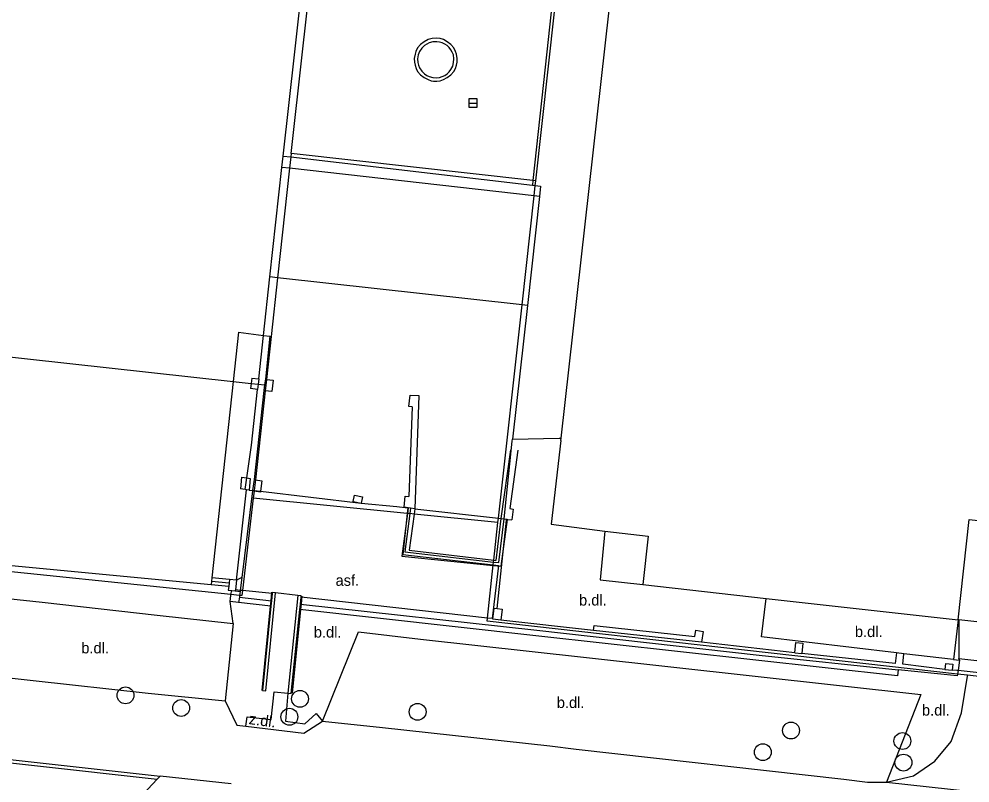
# Model space of a CAD drawing. Extents: x -595546 to -593986, y -1160845 to -1159202.
# Drawn here: x -594289.5 to -594233, y -1160021.7 to -1159976.4 of the extents above; entities that cross this region are included whole.
import ezdxf

# ---------------------------------------------------------------- set-up
doc = ezdxf.new("R2010")
doc.units = 0
for name, color, linetype in [('Level 27', 7, 'Continuous'), ('Specificka linie pasportu komunikaci', 7, 'Continuous'), ('TM - budovy zdene_ betonove - NP', 7, 'Continuous'), ('TM - budovy zdene_ betonove - VP', 7, 'Continuous'), ('TM - komunikace - VP', 7, 'Continuous'), ('TM - letecke snimky - pomocna linie', 7, 'Continuous'), ('TM - popis povrchu', 7, 'Continuous'), ('TM - rozhrani ploch obecne - NP', 7, 'Continuous'), ('TM - rozhrani ploch obecne - VN', 7, 'Continuous'), ('TM - rozhrani ploch obecne - VP', 7, 'Continuous'), ('TM - zabradli - VP', 7, 'Continuous')]:
    doc.layers.add(name, color=color, linetype=linetype)

msp = doc.modelspace()

# ---------------------------------------------------------------- linework, layer by layer
at = {"layer": 'Level 27'}
msp.add_line((-594262.77, -1159981.34), (-594262.27, -1159981.34), dxfattribs=at)
msp.add_lwpolyline([(-594262.77, -1159981.59), (-594262.27, -1159981.59), (-594262.27, -1159981.09), (-594262.77, -1159981.09)], close=True, dxfattribs=at)
for centre in [(-594283.14, -1160016.49), (-594272.78, -1160016.7), (-594279.83, -1160017.24), (-594273.41, -1160017.76), (-594265.8, -1160017.47), (-594243.64, -1160018.58), (-594237.03, -1160019.2), (-594245.31, -1160019.86), (-594236.97, -1160020.48)]:
    msp.add_circle(centre, 0.5, dxfattribs=at)
at = {"layer": 'Specificka linie pasportu komunikaci'}
for points in [[(-594257.11, -1159969.08), (-594257.67, -1159974.07), (-594258.13, -1159978.3)], [(-594273.09, -1159978.3), (-594272.67, -1159974.54), (-594272.22, -1159974.59)], [(-594263.55, -1159978.29), (-594263.66, -1159978.07), (-594263.82, -1159977.87), (-594264.04, -1159977.7), (-594264.27, -1159977.58), (-594264.46, -1159977.52), (-594264.66, -1159977.5), (-594264.93, -1159977.51), (-594265.18, -1159977.58), (-594265.41, -1159977.7), (-594265.63, -1159977.87), (-594265.8, -1159978.07), (-594265.9, -1159978.29)], [(-594263.67, -1159978.94), (-594263.66, -1159978.71), (-594263.68, -1159978.49), (-594263.74, -1159978.33), (-594263.83, -1159978.18), (-594263.93, -1159978.05), (-594264.05, -1159977.93), (-594264.19, -1159977.84), (-594264.34, -1159977.77), (-594264.5, -1159977.72), (-594264.66, -1159977.7), (-594264.89, -1159977.71), (-594265.11, -1159977.77), (-594265.26, -1159977.84), (-594265.4, -1159977.93), (-594265.55, -1159978.09), (-594265.68, -1159978.28), (-594265.77, -1159978.49), (-594265.8, -1159978.71), (-594265.78, -1159978.94)], [(-594273.78, -1159984.49), (-594273.09, -1159978.3)], [(-594265.9, -1159978.29), (-594265.95, -1159978.44), (-594266, -1159978.7), (-594265.99, -1159978.91)], [(-594263.46, -1159978.91), (-594263.45, -1159978.7), (-594263.5, -1159978.44), (-594263.55, -1159978.29)], [(-594258.13, -1159978.3), (-594258.96, -1159985.93)], [(-594265.99, -1159978.91), (-594265.95, -1159979.1), (-594265.89, -1159979.29), (-594265.8, -1159979.46), (-594265.63, -1159979.67), (-594265.41, -1159979.83), (-594265.18, -1159979.95), (-594264.99, -1159980.02), (-594264.86, -1159980.04), (-594264.66, -1159980.04), (-594264.46, -1159980.02), (-594264.27, -1159979.95), (-594264.04, -1159979.83), (-594263.82, -1159979.67), (-594263.66, -1159979.46), (-594263.56, -1159979.29), (-594263.5, -1159979.1), (-594263.46, -1159978.91)], [(-594265.78, -1159978.94), (-594265.75, -1159979.1), (-594265.68, -1159979.26), (-594265.55, -1159979.44), (-594265.4, -1159979.61), (-594265.26, -1159979.7), (-594265.11, -1159979.77), (-594264.89, -1159979.83), (-594264.66, -1159979.84), (-594264.5, -1159979.82), (-594264.34, -1159979.77), (-594264.19, -1159979.7), (-594264.05, -1159979.61), (-594263.93, -1159979.49), (-594263.83, -1159979.36), (-594263.72, -1159979.15), (-594263.67, -1159978.94)], [(-594273.85, -1159985.16), (-594273.78, -1159984.49)], [(-594273.78, -1159984.49), (-594273.32, -1159984.54)], [(-594273.32, -1159984.54), (-594258.99, -1159986.21)], [(-594274.57, -1159991.66), (-594273.85, -1159985.16)], [(-594273.4, -1159985.21), (-594273.85, -1159985.16)], [(-594258.89, -1159986.84), (-594273.4, -1159985.21)], [(-594258.96, -1159985.93), (-594258.99, -1159986.21)], [(-594258.99, -1159986.21), (-594258.82, -1159986.23)], [(-594258.82, -1159986.23), (-594258.5, -1159986.27), (-594258.57, -1159986.88)], [(-594258.57, -1159986.88), (-594259.28, -1159993.35)], [(-594258.57, -1159986.88), (-594258.89, -1159986.84)], [(-594274.95, -1159995.13), (-594274.57, -1159991.66)], [(-594274.11, -1159991.71), (-594274.57, -1159991.66)], [(-594259.6, -1159993.31), (-594274.11, -1159991.71)], [(-594259.28, -1159993.35), (-594260.16, -1160001.29)], [(-594259.28, -1159993.35), (-594259.6, -1159993.31)], [(-594275.23, -1159997.71), (-594274.95, -1159995.13)], [(-594275.94, -1160003.59), (-594275.66, -1160001.65), (-594275.3, -1159998.34)], [(-594260.67, -1160006.02), (-594260.18, -1160001.41), (-594260.16, -1160001.29)], [(-594260.16, -1160001.29), (-594257.4, -1160001.22), (-594257.28, -1160001.22)], [(-594276.04, -1160004.28), (-594275.94, -1160003.59)], [(-594276.55, -1160009.66), (-594275.95, -1160004.29)], [(-594275.8, -1160004.31), (-594275.59, -1160004.33)], [(-594275.59, -1160004.33), (-594275.51, -1160004.34)], [(-594275.51, -1160004.34), (-594275.12, -1160004.38)], [(-594275.12, -1160004.38), (-594269.16, -1160005.08)], [(-594269.16, -1160005.08), (-594267.04, -1160005.29), (-594266.39, -1160005.37), (-594266.42, -1160005.69)], [(-594266.23, -1160005.38), (-594266.27, -1160005.7)], [(-594265.97, -1160005.42), (-594261, -1160005.97)], [(-594266.42, -1160005.69), (-594266.67, -1160008.14), (-594261.31, -1160008.74)], [(-594266.27, -1160005.7), (-594266.55, -1160007.98), (-594261.29, -1160008.58)], [(-594261.29, -1160008.58), (-594260.98, -1160008.61), (-594260.67, -1160006.02)], [(-594261.08, -1160011.34), (-594260.52, -1160006.1), (-594260.51, -1160006.04)], [(-594261, -1160005.97), (-594260.86, -1160005.99)], [(-594254.69, -1160006.74), (-594252.12, -1160007.04), (-594252.43, -1160009.92)], [(-594261.31, -1160008.74), (-594261, -1160008.78), (-594261.37, -1160011.93), (-594261.66, -1160011.9)], [(-594276.93, -1160010.92), (-594276.89, -1160010.57), (-594276.88, -1160010.51)], [(-594276.88, -1160010.51), (-594276.83, -1160010.27)], [(-594276.33, -1160010.26), (-594276.61, -1160010.23)], [(-594276.2, -1160010.27), (-594276.33, -1160010.26)], [(-594274.44, -1160010.45), (-594276.2, -1160010.27)], [(-594261.66, -1160011.9), (-594272.72, -1160010.67)], [(-594276.75, -1160012.22), (-594276.93, -1160010.92)], [(-594276.42, -1160010.98), (-594276.93, -1160010.92)], [(-594255.36, -1160012.64), (-594260.86, -1160012.02)], [(-594233.68, -1160012.01), (-594233.73, -1160012.01)], [(-594228.19, -1160012.63), (-594233.68, -1160012.01)], [(-594233.68, -1160012.01), (-594233.68, -1160014.3)], [(-594243.42, -1160013.97), (-594248.96, -1160013.33)], [(-594237.39, -1160013.97), (-594237.45, -1160014.6), (-594242.99, -1160014.01)], [(-594234.51, -1160014.96), (-594237.01, -1160014.64), (-594236.95, -1160014.02)], [(-594233.68, -1160014.3), (-594228.69, -1160014.86)], [(-594233.65, -1160014.41), (-594233.68, -1160014.3)], [(-594233.73, -1160015.02), (-594233.8, -1160015.02), (-594234.07, -1160015)], [(-594229.26, -1160015.51), (-594233.73, -1160015.02)], [(-594237.97, -1160021.64), (-594225.5, -1160023)]]:
    msp.add_lwpolyline(points, dxfattribs=at)
at = {"layer": 'TM - budovy zdene_ betonove - NP'}
for points in [[(-594257.28, -1160001.22), (-594253.73, -1159969.46)], [(-594276.42, -1159994.93), (-594276.74, -1159997.87)], [(-594276.42, -1159994.93), (-594274.95, -1159995.13)], [(-594274.95, -1159995.13), (-594274.57, -1159995.18)], [(-594274.57, -1159995.18), (-594274.49, -1159995.19)], [(-594276.74, -1159997.87), (-594278.01, -1160009.52)], [(-594257.3, -1160001.37), (-594257.88, -1160006.33)], [(-594257.3, -1160001.37), (-594257.28, -1160001.22)], [(-594233.73, -1160012.01), (-594233.06, -1160006.05)], [(-594233.06, -1160006.05), (-594227.52, -1160006.67)], [(-594257.88, -1160006.33), (-594254.69, -1160006.74)], [(-594254.69, -1160006.74), (-594254.96, -1160009.64)], [(-594278.05, -1160009.93), (-594294.49, -1160008.36)], [(-594278.01, -1160009.52), (-594278.03, -1160009.72)], [(-594278.03, -1160009.72), (-594278.05, -1160009.93)], [(-594254.96, -1160009.64), (-594252.43, -1160009.92)], [(-594252.43, -1160009.92), (-594245.11, -1160010.74)], [(-594245.11, -1160010.74), (-594233.73, -1160012.01)]]:
    msp.add_lwpolyline(points, dxfattribs=at)
at = {"layer": 'TM - budovy zdene_ betonove - VP'}
for points in [[(-594258.79, -1159985.95), (-594256.93, -1159969.1)], [(-594272.63, -1159978.3), (-594272.22, -1159974.59)], [(-594273.3, -1159984.34), (-594272.63, -1159978.3)], [(-594273.32, -1159984.54), (-594273.4, -1159985.21)], [(-594273.3, -1159984.34), (-594273.32, -1159984.54)], [(-594273.4, -1159985.21), (-594274.11, -1159991.71)], [(-594258.89, -1159986.84), (-594258.82, -1159986.23)], [(-594258.82, -1159986.23), (-594258.79, -1159985.95)], [(-594259.6, -1159993.31), (-594258.89, -1159986.84)], [(-594347.66, -1159990.05), (-594276.74, -1159997.87)], [(-594274.11, -1159991.71), (-594274.49, -1159995.19)], [(-594261, -1160005.97), (-594259.6, -1159993.31)], [(-594274.49, -1159995.19), (-594274.77, -1159997.74)], [(-594276.74, -1159997.87), (-594275.67, -1159997.99)], [(-594275.67, -1159997.99), (-594275.27, -1159998.03)], [(-594275.27, -1159998.03), (-594274.88, -1159998.07)], [(-594274.88, -1159998.07), (-594274.81, -1159998.08)], [(-594274.81, -1159998.08), (-594274.85, -1159998.41)], [(-594274.77, -1159997.74), (-594274.81, -1159998.08)], [(-594274.85, -1159998.41), (-594275.43, -1160003.7)], [(-594275.43, -1160003.7), (-594275.51, -1160004.34)], [(-594275.51, -1160004.37), (-594275.55, -1160004.78)], [(-594275.51, -1160004.34), (-594275.51, -1160004.37)], [(-594275.55, -1160004.78), (-594276.2, -1160010.27)], [(-594261.03, -1160006.23), (-594261, -1160005.97)], [(-594261.28, -1160008.47), (-594261.03, -1160006.23)], [(-594276.88, -1160010.51), (-594294.53, -1160008.68)], [(-594261.66, -1160011.9), (-594261.31, -1160008.74)], [(-594261.31, -1160008.74), (-594261.29, -1160008.58)], [(-594261.29, -1160008.58), (-594261.28, -1160008.47)], [(-594276.37, -1160010.56), (-594276.88, -1160010.51)], [(-594276.24, -1160010.57), (-594276.37, -1160010.56)], [(-594276.2, -1160010.27), (-594276.24, -1160010.57)], [(-594261.68, -1160012.08), (-594261.66, -1160011.9)], [(-594233.76, -1160015.23), (-594261.68, -1160012.08)], [(-594233.16, -1160015.3), (-594233.76, -1160015.23)], [(-594229.36, -1160015.73), (-594233.16, -1160015.3)]]:
    msp.add_lwpolyline(points, dxfattribs=at)
at = {"layer": 'TM - komunikace - VP'}
for points in [[(-594295, -1160012.23), (-594294.77, -1160010.25), (-594288.09, -1160010.96), (-594281.25, -1160011.73), (-594276.75, -1160012.22)], [(-594276.75, -1160012.22), (-594277.23, -1160016.82)], [(-594271.45, -1160018.02), (-594269.31, -1160012.72), (-594265.62, -1160013.15), (-594255.77, -1160014.25), (-594235.93, -1160016.44), (-594237.97, -1160021.64)], [(-594277.23, -1160016.82), (-594276.52, -1160018.25), (-594276, -1160018.32)], [(-594276, -1160018.32), (-594272.55, -1160018.73), (-594271.45, -1160018.02)], [(-594281.08, -1160021.28), (-594281.26, -1160021.46)], [(-594276.87, -1160021.74), (-594281.08, -1160021.28)], [(-594281.26, -1160021.46), (-594282.94, -1160023.27)]]:
    msp.add_lwpolyline(points, dxfattribs=at)
at = {"layer": 'TM - letecke snimky - pomocna linie'}
msp.add_lwpolyline([(-594233.17, -1160015.35), (-594233.16, -1160015.3)], dxfattribs=at)
at = {"layer": 'TM - rozhrani ploch obecne - NP'}
for points in [[(-594274.57, -1159995.18), (-594274.83, -1159997.73)], [(-594275.63, -1159997.66), (-594275.67, -1159997.99)], [(-594275.63, -1159997.66), (-594275.23, -1159997.71)], [(-594275.23, -1159997.71), (-594275.25, -1159997.89), (-594275.27, -1159998.03)], [(-594275.67, -1159997.99), (-594275.71, -1159998.29)], [(-594275.27, -1159998.03), (-594275.3, -1159998.34)], [(-594274.88, -1159998.07), (-594274.92, -1159998.4)], [(-594274.83, -1159997.73), (-594274.88, -1159998.07)], [(-594274.77, -1159997.74), (-594274.37, -1159997.79), (-594274.46, -1159998.46), (-594274.85, -1159998.41)], [(-594274.83, -1159997.73), (-594274.77, -1159997.74)], [(-594275.3, -1159998.34), (-594275.71, -1159998.29)], [(-594274.92, -1159998.4), (-594275.51, -1160003.69)], [(-594274.85, -1159998.41), (-594274.92, -1159998.4)], [(-594266.12, -1159999.36), (-594266.33, -1159999.35), (-594266.24, -1159998.68), (-594265.72, -1159998.7), (-594265.97, -1160005.42)], [(-594266.12, -1159999.36), (-594266.32, -1160004.68)], [(-594260.29, -1160001.92), (-594260.86, -1160005.99)], [(-594259.85, -1160001.94), (-594260.33, -1160005.41), (-594260.12, -1160005.44), (-594260.21, -1160006.08)], [(-594276.25, -1160003.54), (-594276.32, -1160004.23)], [(-594276.25, -1160003.54), (-594275.94, -1160003.59)], [(-594275.94, -1160003.59), (-594275.73, -1160003.63), (-594275.8, -1160004.31)], [(-594275.51, -1160003.69), (-594275.59, -1160004.33)], [(-594275.51, -1160003.69), (-594275.43, -1160003.7)], [(-594275.43, -1160003.7), (-594275.05, -1160003.76), (-594275.12, -1160004.38)], [(-594276.04, -1160004.28), (-594276.32, -1160004.23)], [(-594275.59, -1160004.36), (-594276.24, -1160009.5)], [(-594275.95, -1160004.29), (-594276.04, -1160004.28)], [(-594275.8, -1160004.31), (-594275.95, -1160004.29)], [(-594275.59, -1160004.33), (-594275.59, -1160004.36)], [(-594275.51, -1160004.37), (-594275.59, -1160004.36)], [(-594275.12, -1160004.38), (-594275.13, -1160004.43), (-594275.51, -1160004.37)], [(-594269.62, -1160004.99), (-594269.54, -1160004.61), (-594269.08, -1160004.71), (-594269.16, -1160005.08)], [(-594269.62, -1160004.99), (-594269.16, -1160005.08)], [(-594266.37, -1160005.36), (-594266.59, -1160005.32), (-594266.53, -1160004.67), (-594266.32, -1160004.68)], [(-594266.23, -1160005.38), (-594266.37, -1160005.36)], [(-594265.97, -1160005.42), (-594266.23, -1160005.38)], [(-594260.86, -1160005.99), (-594261.16, -1160008.48)], [(-594260.86, -1160005.99), (-594260.67, -1160006.02)], [(-594260.67, -1160006.02), (-594260.51, -1160006.04)], [(-594260.51, -1160006.04), (-594260.46, -1160006.05)], [(-594260.46, -1160006.05), (-594260.21, -1160006.08)], [(-594261.28, -1160008.47), (-594261.16, -1160008.48)], [(-594276.97, -1160009.61), (-594278.01, -1160009.52)], [(-594276.24, -1160009.5), (-594276.55, -1160009.66)], [(-594276.24, -1160009.5), (-594276.33, -1160010.26)], [(-594277.01, -1160010.03), (-594278.05, -1160009.93)], [(-594278.03, -1160009.72), (-594276.99, -1160009.81)], [(-594277.01, -1160010.03), (-594277.04, -1160010.24), (-594276.83, -1160010.27)], [(-594276.99, -1160009.81), (-594277.01, -1160010.03)], [(-594276.97, -1160009.61), (-594276.99, -1160009.81)], [(-594276.55, -1160009.66), (-594276.97, -1160009.61)], [(-594276.55, -1160009.66), (-594276.61, -1160010.23)], [(-594276.83, -1160010.27), (-594276.62, -1160010.29)], [(-594276.61, -1160010.23), (-594276.62, -1160010.29)], [(-594276.62, -1160010.29), (-594276.34, -1160010.32)], [(-594276.37, -1160010.56), (-594276.38, -1160010.67)], [(-594276.34, -1160010.32), (-594276.37, -1160010.56)], [(-594276.33, -1160010.26), (-594276.34, -1160010.32)], [(-594237.39, -1160013.97), (-594245.39, -1160013.02), (-594245.11, -1160010.74)], [(-594261.33, -1160011.97), (-594261.25, -1160011.32)], [(-594261.25, -1160011.32), (-594261.08, -1160011.34)], [(-594261.08, -1160011.34), (-594260.78, -1160011.37)], [(-594260.78, -1160011.37), (-594260.86, -1160012.02)], [(-594260.86, -1160012.02), (-594261.33, -1160011.97)], [(-594255.36, -1160012.64), (-594255.33, -1160012.34)], [(-594255.33, -1160012.34), (-594249.35, -1160012.99)], [(-594233.73, -1160012.01), (-594233.99, -1160014.37)], [(-594248.96, -1160013.33), (-594255.36, -1160012.64)], [(-594249.35, -1160012.99), (-594249.28, -1160012.62)], [(-594249.28, -1160012.62), (-594248.85, -1160012.7)], [(-594248.85, -1160012.7), (-594248.96, -1160013.33)], [(-594243.42, -1160013.97), (-594243.36, -1160013.35), (-594242.93, -1160013.39), (-594242.99, -1160014.01)], [(-594243.42, -1160013.97), (-594242.99, -1160014.01)], [(-594236.95, -1160014.02), (-594237.39, -1160013.97)], [(-594233.99, -1160014.37), (-594236.95, -1160014.02)], [(-594234.48, -1160014.59), (-594234.51, -1160014.96)], [(-594234.48, -1160014.59), (-594234.04, -1160014.63), (-594234.07, -1160015)], [(-594233.99, -1160014.37), (-594233.65, -1160014.41)], [(-594233.65, -1160014.41), (-594233.73, -1160015.02)], [(-594234.51, -1160014.96), (-594234.07, -1160015)], [(-594233.73, -1160015.02), (-594233.76, -1160015.23)], [(-594233.76, -1160015.23), (-594233.78, -1160015.34)]]:
    msp.add_lwpolyline(points, dxfattribs=at)
at = {"layer": 'TM - rozhrani ploch obecne - VN'}
for points in [[(-594258.96, -1159985.93), (-594273.3, -1159984.34)], [(-594258.79, -1159985.95), (-594258.96, -1159985.93)], [(-594266.42, -1160005.69), (-594275.55, -1160004.78)], [(-594266.27, -1160005.7), (-594266.42, -1160005.69)], [(-594266.01, -1160005.73), (-594266.27, -1160005.7)], [(-594261.03, -1160006.23), (-594266.01, -1160005.73)]]:
    msp.add_lwpolyline(points, dxfattribs=at)
at = {"layer": 'TM - rozhrani ploch obecne - VP'}
for points in [[(-594265.97, -1160005.42), (-594266.01, -1160005.73)], [(-594266.01, -1160005.73), (-594266.3, -1160007.87), (-594261.28, -1160008.47)], [(-594276.38, -1160010.67), (-594276.42, -1160010.98)], [(-594276.38, -1160010.67), (-594274.48, -1160010.88)], [(-594274.51, -1160011.2), (-594275.01, -1160016.21), (-594274.81, -1160016.23), (-594274.23, -1160010.41)], [(-594274.44, -1160010.45), (-594274.48, -1160010.88)], [(-594274.23, -1160010.41), (-594274.43, -1160010.39), (-594274.44, -1160010.45)], [(-594272.91, -1160010.57), (-594274.23, -1160010.41)], [(-594272.91, -1160010.57), (-594273.5, -1160016.36)], [(-594272.72, -1160010.67), (-594272.71, -1160010.59), (-594272.91, -1160010.57)], [(-594272.76, -1160011.07), (-594272.72, -1160010.67)], [(-594274.51, -1160011.2), (-594276.42, -1160010.98)], [(-594274.48, -1160010.88), (-594274.51, -1160011.2)], [(-594272.79, -1160011.4), (-594272.76, -1160011.07)], [(-594272.76, -1160011.07), (-594258.73, -1160012.63), (-594245.53, -1160014.11), (-594237.28, -1160014.97)], [(-594368.6, -1160011.44), (-594353.74, -1160013.15), (-594334.41, -1160015.32), (-594315.14, -1160017.48), (-594302.1, -1160018.96), (-594281.08, -1160021.28)], [(-594368.43, -1160011.66), (-594353.77, -1160013.35), (-594334.44, -1160015.52), (-594321.51, -1160016.9), (-594308.63, -1160018.41), (-594295.66, -1160019.86), (-594281.26, -1160021.46)], [(-594273.5, -1160016.36), (-594273.3, -1160016.38), (-594272.79, -1160011.4)], [(-594237.28, -1160014.97), (-594237.32, -1160015.33), (-594258.79, -1160012.95), (-594272.79, -1160011.4)], [(-594295.95, -1160014.79), (-594288.62, -1160015.6), (-594281.79, -1160016.36), (-594277.23, -1160016.82)], [(-594233.78, -1160015.34), (-594237.28, -1160014.97)], [(-594233.53, -1160017.53), (-594233.17, -1160015.35)], [(-594276, -1160018.32), (-594275.91, -1160017.77), (-594274.49, -1160017.93), (-594274.31, -1160016.29), (-594273.5, -1160016.36)], [(-594273.5, -1160016.36), (-594273.65, -1160018.03), (-594272.5, -1160018.18), (-594271.82, -1160017.56), (-594271.45, -1160018.02)], [(-594271.45, -1160018.02), (-594267.89, -1160018.39), (-594257.95, -1160019.49), (-594256.39, -1160019.68), (-594240.51, -1160021.47), (-594239.11, -1160021.64), (-594237.97, -1160021.64)], [(-594237.97, -1160021.64), (-594236.37, -1160021.27), (-594235.1, -1160020.39), (-594234.13, -1160019.23), (-594233.53, -1160017.53)]]:
    msp.add_lwpolyline(points, dxfattribs=at)
at = {"layer": 'TM - zabradli - VP'}
for points in [[(-594266.37, -1160005.36), (-594266.41, -1160005.69)], [(-594266.41, -1160005.69), (-594266.73, -1160008.24), (-594261.31, -1160008.78)], [(-594261.31, -1160008.78), (-594260.85, -1160008.83), (-594260.46, -1160006.05)], [(-594274.47, -1160010.37), (-594274.52, -1160010.88)], [(-594272.67, -1160010.6), (-594272.72, -1160011.07)], [(-594274.55, -1160011.2), (-594275.04, -1160016.21)], [(-594274.52, -1160010.88), (-594274.55, -1160011.2)], [(-594272.72, -1160011.07), (-594272.75, -1160011.4)], [(-594272.75, -1160011.4), (-594273.25, -1160016.37)]]:
    msp.add_lwpolyline(points, dxfattribs=at)

# ---------------------------------------------------------------- texts
at = {"layer": 'TM - popis povrchu'}
for s, p in [('asf.', (-594270.67, -1160009.99)), ('b.dl.', (-594256.22, -1160011.16)), ('b.dl.', (-594271.96, -1160013.06)), ('b.dl.', (-594239.85, -1160013.03)), ('b.dl.', (-594285.76, -1160014)), ('b.dl.', (-594257.54, -1160017.24)), ('b.dl.', (-594235.87, -1160017.69))]:
    msp.add_text(s, height=0.65, dxfattribs=at).set_placement(p)
msp.add_text('z.dl.', height=0.65, rotation=352.23, dxfattribs=at).set_placement((-594275.84, -1160018.19))

doc.saveas('drawing.dxf')
